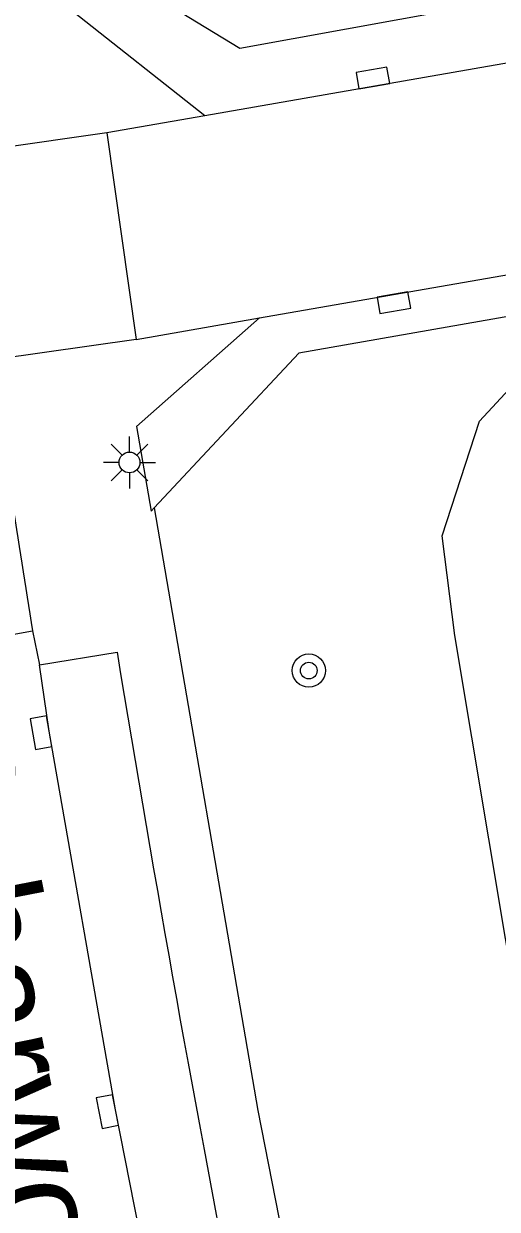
# Model space of a CAD drawing. Extents: x 125000 to 129004, y 397500 to 399008.
# Drawn here: x 127076.07 to 127087.43, y 398834.44 to 398862.93 of the extents above; entities that cross this region are included whole.
import ezdxf

# ---------------------------------------------------------------- set-up
doc = ezdxf.new("R2010")
doc.units = 0
for name, color, linetype in [('gg-afsc-faunaraster', 7, 'Continuous'), ('gg-anno-openbare ruimte label', 7, 'Continuous'), ('gg-knt-verharding', 7, 'Continuous'), ('gg-knt-verharding nz', 7, 'Continuous'), ('gg-kntw-bovenkant insteek waterloop', 7, 'Continuous'), ('gt-grn-weggrens', 7, 'Continuous'), ('gt-symb-boom', 7, 'Continuous'), ('gt-symb-kolk', 7, 'Continuous'), ('gt-symb-lichtmast', 7, 'Continuous')]:
    doc.layers.add(name, color=color, linetype=linetype)

# ---------------------------------------------------------------- blocks, each defined once
blk = doc.blocks.new('gt0-KOLK')
at = {"layer": 'gt-symb-kolk'}
blk.add_lwpolyline([(0, 0), (0.375, 0), (0.375, 0.4), (-0.375, 0.4), (-0.375, 0), (0, 0)], dxfattribs=at)
blk = doc.blocks.new('gt0-BOOM')
at = {"layer": 'gt-symb-boom'}
for radius in [0.4, 0.2]:
    blk.add_circle((0, 0), radius, dxfattribs=at)
blk = doc.blocks.new('gt0-LMAST')
at = {"layer": 'gt-symb-lichtmast'}
for p, q in [((-0.005, 0.246), (-0.005, 0.621)), ((-0.182, 0.173), (-0.447, 0.438)), ((0.172, 0.173), (0.437, 0.438)), ((-0.255, -0.004), (-0.63, -0.004)), ((-0.182, -0.181), (-0.447, -0.446)), ((-0.005, -0.254), (-0.005, -0.629)), ((0.437, -0.446), (0.172, -0.181)), ((0.245, -0.004), (0.62, -0.004))]:
    blk.add_line(p, q, dxfattribs=at)
blk.add_circle((-0.005, -0.004), 0.25, dxfattribs=at)

msp = doc.modelspace()

# ---------------------------------------------------------------- linework, layer by layer
at = {"layer": 'gg-afsc-faunaraster'}
for points in [[(127077.209, 398864.807), (127081.255, 398862.336), (127096.62, 398865.131), (127095.986, 398867.514)], [(127096.55, 398816.378), (127094.451, 398857.074), (127082.667, 398855.011), (127079.198, 398851.296)], [(127079.198, 398851.296), (127081.684, 398836.814), (127084.55, 398822.205), (127087.819, 398807.407), (127091.387, 398792.891), (127095.309, 398778.703), (127100.025, 398763.267)]]:
    msp.add_lwpolyline(points, dxfattribs=at)
at = {"layer": 'gg-knt-verharding'}
for p, q in [((127097.589, 398863.713), (127080.416, 398860.715)), ((127080.416, 398860.715), (127078.06, 398860.304)), ((127078.06, 398860.304), (127078.765, 398855.337)), ((127081.727, 398855.858), (127094.708, 398858.125)), ((127078.765, 398855.337), (127081.727, 398855.858)), ((127071.165, 398847.443), (127076.278, 398848.336)), ((127076.278, 398848.336), (127076.444, 398847.522)), ((127076.444, 398847.522), (127078.305, 398847.822))]:
    msp.add_line(p, q, dxfattribs=at)
for points in [[(127080.416, 398860.715), (127077.249, 398863.209), (127076.998, 398864.789), (127077.209, 398864.807)], [(127081.727, 398855.858), (127078.775, 398853.245), (127079.124, 398851.216), (127079.198, 398851.296)]]:
    msp.add_lwpolyline(points, dxfattribs=at)
msp.add_arc((127658.846, 398943.141), 588.314, 189.324189, 192.611891, dxfattribs=at)
at = {"layer": 'gg-knt-verharding nz'}
msp.add_lwpolyline([(127082.88, 398814.257), (127080.464, 398825.705), (127078.272, 398836.824), (127076.677, 398845.924), (127076.444, 398847.522)], dxfattribs=at)
msp.add_arc((127816.519, 398966.846), 749.667, 188.592572, 189.095644, dxfattribs=at)
at = {"layer": 'gg-kntw-bovenkant insteek waterloop'}
msp.add_lwpolyline([(127096.629, 398799.556), (127094.97, 398799.09), (127093.127, 398809.447), (127091.164, 398823.938), (127090.074, 398826.333), (127086.412, 398848.222), (127086.113, 398850.618), (127087.004, 398853.375), (127088.537, 398855.029), (127090.287, 398855.724), (127091.856, 398855.849), (127093.3, 398854.859), (127093.774, 398853.03), (127096.629, 398799.556)], dxfattribs=at)
at = {"layer": 'gt-grn-weggrens'}
for p, q in [((127078.06, 398860.304), (127074.532, 398859.803)), ((127078.765, 398855.337), (127075.266, 398854.84))]:
    msp.add_line(p, q, dxfattribs=at)

# ---------------------------------------------------------------- block references
at = {"layer": 'gt-symb-boom'}
msp.add_blockref('gt0-BOOM', (127082.91, 398847.382), dxfattribs=at)
at = {"layer": 'gt-symb-kolk'}
for p, rotation in [((127084.483, 398861.426), 9.902795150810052), ((127084.918, 398856.42), -170.0149278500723), ((127076.677, 398845.924), 99.96151659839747), ((127078.272, 398836.824), 101.13011108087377)]:
    msp.add_blockref('gt0-KOLK', p, dxfattribs=dict(at, rotation=rotation))
at = {"layer": 'gt-symb-lichtmast'}
msp.add_blockref('gt0-LMAST', (127078.61, 398852.388), dxfattribs=at)

# ---------------------------------------------------------------- texts
at = {"layer": 'gg-anno-openbare ruimte label'}
msp.add_text('Scharwoudestraat', height=2.5, rotation=281, dxfattribs=at).set_placement((127073.125, 398845.911))

doc.saveas('drawing.dxf')
